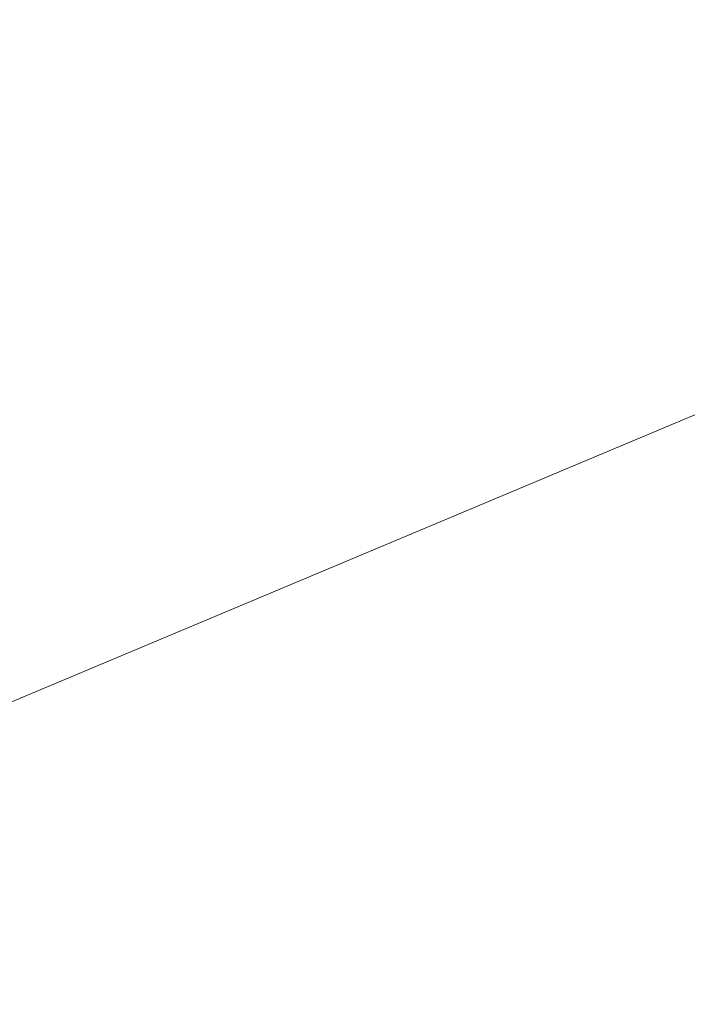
# Model space of a CAD drawing. Extents: x 1620613 to 1693141, y 557269 to 607790.
# Tile 372 of 656: x 1620820.685 to 1620821.67, y 607309.392 to 607310.845. Entities that reach past the tile are written whole.
import ezdxf

# ---------------------------------------------------------------- set-up
doc = ezdxf.new("R2010")
doc.units = 0
doc.header["$LTSCALE"] = 10
doc.header["$MEASUREMENT"] = 0
doc.linetypes.add('DGN Style 2', pattern=[7.346996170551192, 4.408197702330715, -2.938798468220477])
doc.linetypes.add('DGN Style 3', pattern=[10.28579463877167, 7.346996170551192, -2.938798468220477])
for name, color, linetype, lineweight in [('DR_X_Text', 7, 'Continuous', 0), ('DT_X_Contour_Minor', 136, 'DGN Style 3', 0), ('SV_X_Top_of_Bank', 97, 'DGN Style 2', 0)]:
    doc.layers.add(name, color=color, linetype=linetype, lineweight=lineweight)
doc.styles.get("Standard").update_dxf_attribs({"font": 'arial.ttf'})
doc.styles.add('Style-Arial', font='arial.ttf')
doc.dimstyles.get("Standard").update_dxf_attribs({"dimtxt": 0.18, "dimasz": 0.18, "dimexe": 0.18, "dimexo": 0.0625, "dimgap": 0.09, "dimtad": 0, "dimtih": 1, "dimtoh": 1, "dimdec": 4, "dimzin": 0, "dimdsep": 46, "dimtxsty": 'Standard', "dimcen": 0.09, "dimadec": 0, "dimazin": 0, "dimtfac": 1, "dimtdec": 4, "dimtofl": 0, "dimtmove": 0, "dimatfit": 3, "dimfxl": 1, "dimtolj": 1, "dimtzin": 0, "dimarcsym": 0})

# ---------------------------------------------------------------- blocks, each defined once
blk = doc.blocks.new('*U1004')
at = {"layer": 'DT_X_Contour_Minor', "transparency": 33554559, "elevation": 1.00004144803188, "flags": 128}
blk.add_lwpolyline([(-19.69856338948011, 52.66703538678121), (-22.97917621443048, 50.33200244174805), (-23.62268697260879, 49.87430905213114), (-24.14724232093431, 49.50195728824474), (-24.55284226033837, 49.21494715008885), (-24.83948679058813, 49.01327863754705), (-25.44526499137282, 48.58928477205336), (-25.8611415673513, 48.24088889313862), (-26.65443764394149, 47.51369665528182), (-27.82515322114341, 46.40770805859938), (-29.37328829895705, 44.92292310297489), (-34.00487450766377, 40.45843474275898), (-35.55615833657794, 38.95139871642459), (-36.73632016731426, 37.77865690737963), (-37.54535999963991, 36.94020931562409), (-37.98327783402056, 36.43605594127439), (-39.16094306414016, 34.86336003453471), (-39.04050473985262, 34.36560984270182), (-39.02641544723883, 34.2682926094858), (-39.03576399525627, 34.18966242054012), (-39.06855038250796, 34.12971927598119), (-39.12477461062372, 34.0884631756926), (-39.30595633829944, 34.00336296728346), (-39.40387001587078, 33.95451880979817), (-39.56172475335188, 33.87181149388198), (-39.77952055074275, 33.75524101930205), (-40.05725740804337, 33.6048073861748), (-41.49322521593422, 32.82376972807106), (-41.86682246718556, 32.51977822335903), (-41.94894109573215, 32.46183777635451), (-42.03518387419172, 32.41829850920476), (-42.12555080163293, 32.3891604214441), (-42.22004187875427, 32.37442351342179), (-42.67062325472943, 32.33925402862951), (-44.52491818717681, 31.70100150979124), (-44.87782919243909, 31.57921938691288), (-45.14186437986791, 31.48740981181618), (-45.31702374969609, 31.42557278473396), (-45.40330730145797, 31.39370830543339), (-45.51489568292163, 31.34869975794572), (-45.55203357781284, 31.33363400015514), (-45.57975597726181, 31.3221931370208), (-45.59806288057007, 31.31437716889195), (-45.60695428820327, 31.31018609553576), (-45.61811071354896, 31.30384309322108), (-45.63274925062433, 31.29643669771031), (-45.6682975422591, 31.2789747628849), (-45.72475558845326, 31.25145728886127), (-45.80212338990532, 31.21388427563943), (-46.03631719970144, 31.10028218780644), (-46.21665420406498, 31.01860475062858), (-46.58201985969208, 30.85877400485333), (-47.13241416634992, 30.62078995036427), (-47.86783712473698, 30.30465258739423), (-50.07566988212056, 29.35741520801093), (-50.93855268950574, 28.98703429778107), (-51.87132654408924, 28.58631960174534), (-52.87399144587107, 28.15527112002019), (-53.94654739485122, 27.69388885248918), (-56.89988465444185, 26.42309109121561), (-58.06257946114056, 25.91916534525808), (-59.33566093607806, 25.36048642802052), (-60.71912907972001, 24.74705433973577), (-62.21298389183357, 24.07886908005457), (-66.34377894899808, 22.22403749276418), (-67.84851839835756, 21.54901817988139), (-69.2646404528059, 20.915083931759), (-70.59214511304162, 20.32223474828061), (-71.83103237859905, 19.77047062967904), (-75.01657522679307, 18.35387973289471), (-76.27740395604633, 17.79226561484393), (-77.67073300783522, 17.16986643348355), (-79.19656238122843, 16.48668218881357), (-80.85489207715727, 15.74271288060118), (-85.45377169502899, 13.67774797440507), (-87.07017853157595, 12.95140588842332), (-88.4702393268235, 12.32110330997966), (-89.65395408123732, 11.78684023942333), (-90.62132279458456, 11.34861667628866), (-92.9125113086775, 10.30807318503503), (-93.7707048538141, 9.91871885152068), (-94.62689410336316, 9.531063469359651), (-95.48107905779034, 9.145107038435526), (-96.33325971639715, 8.76084955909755), (-98.60306907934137, 7.738428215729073), (-99.40987567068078, 7.375095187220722), (-100.1279384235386, 7.051912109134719), (-100.7572573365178, 6.768878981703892), (-101.2978324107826, 6.525995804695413), (-102.6210408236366, 5.93184059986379), (-103.1047424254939, 5.713238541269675), (-103.5634409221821, 5.503048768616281), (-103.9971363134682, 5.301271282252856), (-104.4058285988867, 5.107906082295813), (-105.4623372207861, 4.603481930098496), (-105.8398135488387, 4.423677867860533), (-106.1798610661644, 4.26258379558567), (-106.4824797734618, 4.120199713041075), (-106.747669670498, 3.996525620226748), (-107.4049376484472, 3.691674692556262), (-107.6804949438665, 3.564470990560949), (-108.0142158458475, 3.411498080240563), (-108.406100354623, 3.232755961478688), (-108.8561484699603, 3.028244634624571), (-110.1338282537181, 2.448522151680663), (-110.552566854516, 2.259257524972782), (-110.8505228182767, 2.126255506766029), (-111.0276961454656, 2.049516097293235), (-111.08408683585, 2.029039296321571), (-111.0734184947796, 2.049451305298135), (-111.080268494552, 2.051227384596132), (-111.1088197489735, 2.041246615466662), (-111.1590722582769, 2.01950899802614), (-111.2310260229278, 1.986014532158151), (-111.4518377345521, 1.881020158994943), (-111.5258236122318, 1.846378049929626), (-111.582172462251, 1.821197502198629), (-111.6208842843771, 1.805478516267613), (-111.6419590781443, 1.799221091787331), (-111.6746424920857, 1.795150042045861), (-111.6955372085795, 1.788726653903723), (-111.7337087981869, 1.772509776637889), (-111.7891572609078, 1.746499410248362), (-111.8618825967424, 1.710695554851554), (-112.0788526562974, 1.602160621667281), (-112.1770932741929, 1.55291708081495), (-112.3090875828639, 1.486587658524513), (-112.4748355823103, 1.403172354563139), (-112.6743372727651, 1.302671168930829), (-113.6841037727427, 0.7937985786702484), (-115.0783100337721, -2.270214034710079), (-115.3522554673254, -2.863819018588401), (-115.5765747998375, -3.331485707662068), (-115.7512680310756, -3.67321410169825), (-115.8763351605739, -3.88900420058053), (-116.1436793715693, -4.296526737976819), (-116.3361288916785, -4.53254616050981), (-116.712969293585, -4.934962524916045), (-117.2742005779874, -5.503775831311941), (-118.0198227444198, -6.238986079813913), (-120.2540030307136, -8.421409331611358), (-121.0628229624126, -9.181990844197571), (-121.8136475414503, -9.82691794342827), (-122.5064767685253, -10.35619062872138), (-123.1413106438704, -10.76980890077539), (-124.7568738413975, -11.71858507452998), (-125.4910743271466, -12.1518302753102), (-126.4820033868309, -12.73998374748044), (-127.7296610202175, -13.48304549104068), (-129.2340472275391, -14.38101550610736), (-133.5880485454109, -16.98214657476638), (-135.0237390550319, -17.84016853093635), (-136.0653095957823, -18.46338609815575), (-136.7127601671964, -18.85179927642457), (-136.9660907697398, -19.0054080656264), (-137.1161457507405, -19.10195898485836), (-137.6377050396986, -19.43754950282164), (-141.3087850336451, -21.79965801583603), (-142.3010540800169, -22.41467155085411), (-143.5292477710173, -23.13458965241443), (-144.9933661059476, -23.95941232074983), (-146.6934090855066, -24.88913955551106), (-155.1774338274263, -29.47264397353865), (-158.1466348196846, -30.92030429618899), (-158.713309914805, -31.19579288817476), (-159.1408204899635, -31.40183281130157), (-159.4291665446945, -31.53842406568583), (-159.5783480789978, -31.60556665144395), (-159.7906128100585, -31.69201532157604), (-159.8883121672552, -31.73380688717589), (-160.0222116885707, -31.79434508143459), (-160.1923113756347, -31.87362990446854), (-160.3986112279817, -31.97166135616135), (-160.9970110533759, -32.25807406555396), (-161.2066706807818, -32.35040008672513), (-161.3868496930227, -32.41256861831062), (-161.5375480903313, -32.44457966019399), (-161.6587658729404, -32.44643321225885), (-161.9427058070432, -32.41116603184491), (-162.2622683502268, -32.52707462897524), (-163.0080010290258, -32.90125080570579), (-164.1799038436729, -33.53369456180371), (-165.7779767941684, -34.42440589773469), (-170.6077315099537, -37.14399289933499), (-172.4226320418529, -38.13404136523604), (-174.2450176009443, -39.06449651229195), (-176.0748881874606, -39.93535834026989), (-177.9122438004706, -40.74662684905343), (-182.8218388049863, -42.83055178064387), (-184.4818742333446, -43.53374406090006), (-185.779784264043, -44.08037720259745), (-186.7155688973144, -44.47045120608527), (-187.2892281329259, -44.70396607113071), (-188.3361522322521, -45.11792686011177), (-188.6820914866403, -45.25521901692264), (-188.9347161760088, -45.35662489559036), (-189.0940263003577, -45.42214449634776), (-189.1600218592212, -45.451777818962), (-189.2115905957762, -45.4829516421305), (-189.4617345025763, -45.63511273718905), (-190.1734896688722, -46.0682156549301), (-191.3468560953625, -46.78226039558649), (-201.688822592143, -53.07604850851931), (-205.38679917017, -54.64874049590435), (-205.8096564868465, -54.82854462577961), (-206.0697906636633, -54.93912351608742), (-206.167201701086, -54.98047716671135), (-206.2714584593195, -55.02426665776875), (-208.0122552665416, -55.75542891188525), (-208.5894353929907, -55.98843138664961), (-209.5623374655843, -56.36879869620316), (-210.9309614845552, -56.89653084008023), (-212.695307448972, -57.57162781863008), (-217.9278592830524, -59.56837287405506), (-219.6532586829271, -60.22691584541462), (-220.9050430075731, -60.70498596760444), (-221.6832122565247, -61.00258324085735), (-221.9877664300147, -61.11970766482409), (-222.1684241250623, -61.19140899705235), (-222.5113793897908, -61.32394815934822), (-223.404751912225, -61.66778964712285), (-224.8485416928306, -62.22293346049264), (-226.8427487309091, -62.98937959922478), (-232.8945238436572, -65.31497240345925), (-235.0483319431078, -66.14522009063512), (-236.9709249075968, -66.89176854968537), (-238.6623027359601, -67.5546177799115), (-240.1224654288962, -68.13376778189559), (-243.7079457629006, -69.56656881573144), (-244.9504880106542, -70.0621904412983), (-245.9890045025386, -70.47445454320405), (-246.8234952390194, -70.80336112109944), (-247.453960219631, -71.0489101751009), (-248.8631658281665, -71.59256428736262), (-249.4288484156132, -71.79934764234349), (-250.068991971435, -72.0119571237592), (-250.7835964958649, -72.23039273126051), (-251.57266198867, -72.45465446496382), (-253.7761179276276, -73.0604539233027), (-254.6851475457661, -73.28589885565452), (-255.7596444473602, -73.50788405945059), (-256.9996086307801, -73.72640953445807), (-258.4050400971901, -73.94147528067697), (-262.3734803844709, -74.51037096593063), (-263.0527359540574, -74.90989415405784), (-262.1141724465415, -75.68179195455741), (-259.5577898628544, -76.8260643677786), (-255.3835882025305, -78.34271139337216), (-242.0952916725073, -82.8836029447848), (-237.6840457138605, -84.33988916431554), (-234.4165302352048, -85.3030791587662), (-232.2927452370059, -85.77317292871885), (-231.3126907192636, -85.75017047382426), (-230.2241859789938, -85.03136896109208), (-229.5912405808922, -84.9496382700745), (-228.508782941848, -85.24354733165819), (-226.9768130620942, -85.91309614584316), (-224.995330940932, -86.95828471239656), (-219.112028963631, -90.24630722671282), (-217.1124980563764, -91.31418354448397), (-215.5263818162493, -92.05179561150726), (-214.3536802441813, -92.45914342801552), (-213.5943933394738, -92.53622699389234), (-212.1208478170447, -92.30143083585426), (-211.5290315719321, -92.16274735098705), (-210.858741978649, -91.92279401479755), (-210.1099790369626, -91.58157082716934), (-209.28274274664, -91.13907778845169), (-206.9721481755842, -89.82406988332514), (-206.1693524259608, -89.3729833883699), (-205.4939111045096, -89.0059798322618), (-204.9458242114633, -88.72305921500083), (-204.5250917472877, -88.52422153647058), (-203.5729444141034, -88.10609831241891), (-203.0896583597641, -87.90451251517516), (-202.3539106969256, -87.61334754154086), (-201.3657014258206, -87.2326033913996), (-200.1250305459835, -86.76228006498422), (-196.4799593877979, -85.38864562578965), (-195.1748011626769, -84.87822341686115), (-193.9931298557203, -84.3771826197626), (-192.9349454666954, -83.88552323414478), (-192.0002479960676, -83.40324526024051), (-189.6723706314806, -82.12967921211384), (-188.7681808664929, -81.66245595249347), (-187.8015195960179, -81.21596070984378), (-186.7723868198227, -80.79019348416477), (-185.6807825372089, -80.38515427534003), (-182.6865424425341, -79.33268707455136), (-181.6753293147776, -78.97596076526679), (-180.8873700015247, -78.69513223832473), (-180.3226645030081, -78.49020149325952), (-179.9812128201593, -78.36116853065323), (-179.3683467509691, -78.11827767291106), (-179.0742228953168, -78.00374266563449), (-178.6515008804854, -77.84230578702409), (-178.1001807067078, -77.63396703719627), (-177.4202623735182, -77.37872641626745), (-175.4356826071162, -76.63554893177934), (-174.4497595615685, -76.25938664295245), (-172.9804252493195, -75.68828288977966), (-171.0276796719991, -74.92223767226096), (-168.5915228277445, -73.96125099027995), (-161.4505562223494, -71.13869788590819), (-159.0869534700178, -70.20488320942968), (-157.3518701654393, -69.52035400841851), (-156.2453063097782, -69.08511028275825), (-155.7672619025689, -68.89915203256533), (-155.3305027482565, -68.73564399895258), (-155.1340308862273, -68.64854807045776), (-154.8721846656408, -68.50989130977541), (-154.5449640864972, -68.31967371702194), (-154.1523691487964, -68.07789529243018), (-153.0182835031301, -67.36440505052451), (-152.5775806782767, -67.10015827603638), (-152.1060364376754, -66.84253563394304), (-151.6036507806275, -66.5915371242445), (-151.0704237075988, -66.34716274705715), (-149.6073629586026, -65.7043299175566), (-148.8065406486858, -65.3646077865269), (-147.5013692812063, -64.82756601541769), (-145.6918488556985, -64.09320460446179), (-143.3779793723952, -63.16152355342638), (-136.5351953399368, -60.41394789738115), (-134.2126801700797, -59.4912702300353), (-132.377222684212, -58.78391897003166), (-131.0288228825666, -58.29189411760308), (-130.1674807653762, -58.01519567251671), (-128.5199786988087, -57.56443502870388), (-127.9697858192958, -57.40625049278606), (-127.5548337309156, -57.26976736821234), (-127.275122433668, -57.15498565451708), (-127.1306519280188, -57.06190535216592), (-126.7720180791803, -56.67816723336), (-126.1237401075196, -56.21200879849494), (-125.9842667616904, -56.12277422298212), (-125.843680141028, -56.05485268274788), (-125.7019802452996, -56.00824417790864), (-125.5591670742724, -55.98294870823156), (-125.1768475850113, -55.94391150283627), (-125.0332902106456, -55.9244748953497), (-124.8893577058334, -55.89544297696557), (-124.7450500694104, -55.85681574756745), (-124.6003673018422, -55.80859320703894), (-124.2140464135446, -55.66720601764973), (-124.0948896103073, -55.62273741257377), (-124.0271598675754, -55.59537198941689), (-124.0108571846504, -55.58510974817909), (-124.0459815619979, -55.59195068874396), (-124.2082159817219, -55.63299743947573), (-124.2072954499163, -55.62203224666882), (-124.0828580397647, -55.5583516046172), (-123.8349037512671, -55.44195551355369), (-123.4634325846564, -55.27284397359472), (-122.3081536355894, -54.75159260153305), (-121.9045513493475, -54.57178320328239), (-121.5602037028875, -54.42329353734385), (-121.2751106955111, -54.30612360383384), (-121.0492723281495, -54.22027340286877), (-120.5260428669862, -54.03309917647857), (-120.3248199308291, -53.95572350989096), (-120.1135732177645, -53.86397717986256), (-119.8923027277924, -53.75786018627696), (-119.6610084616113, -53.63737252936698), (-119.0308587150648, -53.29691122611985), (-118.8210815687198, -53.18387050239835), (-118.6643624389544, -53.10009430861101), (-118.5607013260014, -53.04558264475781), (-118.5100982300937, -53.02033551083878), (-118.445900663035, -52.99202919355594), (-118.4082079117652, -52.9755096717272), (-118.3432778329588, -52.94718084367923), (-118.2511104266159, -52.90704270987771), (-117.7769766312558, -52.70082302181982), (-117.6604126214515, -52.64993608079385), (-117.5767673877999, -52.61297944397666), (-117.5260409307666, -52.58995311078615), (-117.5082332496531, -52.58085708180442), (-117.5046378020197, -52.57517474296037), (-117.4425207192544, -52.54752018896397), (-117.2588660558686, -52.46881828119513), (-116.9536738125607, -52.33906901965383), (-116.5269439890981, -52.15827240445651), (-115.2269476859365, -51.60808495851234), (-114.7389264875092, -51.39922886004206), (-114.2498601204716, -51.18530114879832), (-113.759748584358, -50.96630182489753), (-113.2685918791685, -50.74223088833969), (-111.95744710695, -50.13794624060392), (-111.4485363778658, -49.90457154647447), (-110.9051627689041, -49.65766094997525), (-110.327326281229, -49.39721445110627), (-109.7150269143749, -49.12323204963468), (-108.0362780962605, -48.37456444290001), (-107.3639307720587, -48.07542310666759), (-106.6059504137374, -47.73949980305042), (-105.7623370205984, -47.3667945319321), (-104.833090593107, -46.95730729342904), (-102.2409227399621, -45.8162987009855), (-101.1565342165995, -45.33762621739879), (-99.84749453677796, -44.75736521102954), (-98.31380370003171, -44.07551568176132), (-96.55546170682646, -43.29207762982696), (-91.56701484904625, -41.06745812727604), (-89.76278223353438, -40.26181413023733), (-88.09141953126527, -39.51334676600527), (-86.5529267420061, -38.82205603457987), (-85.14730386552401, -38.18794193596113), (-81.57613607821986, -36.57320651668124), (-80.31450878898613, -36.00286264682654), (-79.20800276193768, -35.5028826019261), (-78.25661799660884, -35.07326638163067), (-77.46035449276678, -34.7140139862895), (-75.54381349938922, -33.84982603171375), (-74.6826008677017, -33.4626414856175), (-73.53636871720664, -32.9492288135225), (-72.10511704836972, -32.3095880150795), (-70.38884586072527, -31.54371909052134), (-65.43209666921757, -29.33309779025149), (-63.72753570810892, -28.57223248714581), (-62.33141471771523, -27.94760255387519), (-61.24373369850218, -27.45920798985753), (-60.4644926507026, -27.1070487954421), (-58.797769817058, -26.34960476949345), (-58.23244526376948, -26.09222523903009), (-57.78651372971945, -25.88816966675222), (-57.45997521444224, -25.73743805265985), (-57.25282971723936, -25.64003039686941), (-56.85963241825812, -25.45137525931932), (-56.69481242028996, -25.37157956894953), (-56.49525040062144, -25.27368385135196), (-56.26094635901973, -25.15768810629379), (-55.99190029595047, -25.02359233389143), (-55.22812143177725, -24.64187023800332), (-54.92668235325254, -24.49329798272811), (-54.59519926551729, -24.3338727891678), (-54.23367216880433, -24.16359465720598), (-53.84210106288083, -23.98246358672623), (-52.75785276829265, -23.48497681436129), (-52.40194051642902, -23.32227899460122), (-52.14738998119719, -23.20730061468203), (-51.99420116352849, -23.14004167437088), (-51.94237406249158, -23.12050217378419), (-51.93931741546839, -23.13202275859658), (-51.92398838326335, -23.12884260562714), (-51.8802937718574, -23.11066170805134), (-51.8082335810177, -23.07748006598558), (-51.70780781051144, -23.02929767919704), (-51.40218498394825, -22.88081032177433), (-51.2431828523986, -22.80366298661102), (-50.99539357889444, -22.68358649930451), (-50.65881716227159, -22.5205808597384), (-48.98076792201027, -21.70824775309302), (-48.57046440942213, -21.50972802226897), (-48.27906813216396, -21.36896756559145), (-48.10657908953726, -21.28596638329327), (-48.0529972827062, -21.26072447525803), (-48.06865544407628, -21.27042508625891), (-48.07115256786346, -21.27239256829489), (-48.06690031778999, -21.27101955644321), (-48.05589869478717, -21.26630605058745), (-48.03814769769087, -21.25825205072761), (-47.9818125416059, -21.2323207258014), (-47.96044154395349, -21.22566803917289), (-47.93857991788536, -21.22515847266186), (-47.91622766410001, -21.23079202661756), (-47.89338478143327, -21.24256870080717), (-47.78563986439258, -21.31186046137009), (-47.20908225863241, -20.90700073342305), (-46.97236126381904, -20.63230061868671), (-46.50929439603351, -19.98171158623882), (-45.81988165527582, -18.95523363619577), (-44.90412304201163, -17.55286676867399), (-42.16030557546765, -13.31203656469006), (-41.1331361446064, -11.86680070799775), (-40.10949095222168, -10.71171579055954), (-39.08936999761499, -9.846781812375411), (-38.07277328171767, -9.271998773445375), (-33.76517537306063, -7.448048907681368), (-33.0203968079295, -7.132690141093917), (-32.59842122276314, -6.954014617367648), (-32.18856481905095, -6.692880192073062), (-31.27547729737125, -6.043483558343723), (-29.85915865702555, -5.005824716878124), (-27.93960889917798, -3.579903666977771), (-22.1498347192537, 0.740235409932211), (-20.14911241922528, 2.218233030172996), (-18.4892761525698, 3.412121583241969), (-17.17032592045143, 4.321901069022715), (-16.19226172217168, 4.947571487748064), (-14.03860523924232, 6.237213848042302), (-13.30746693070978, 6.678956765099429), (-12.7292943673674, 7.036953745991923), (-12.30408755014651, 7.311204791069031), (-12.03184647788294, 7.501709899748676), (-11.50982461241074, 7.898062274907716), (-11.08212105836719, 8.177272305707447), (-10.19052679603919, 8.71763811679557), (-8.835041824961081, 9.519159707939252), (-7.015666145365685, 10.5818370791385), (-1.545476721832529, 13.76385110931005), (0.3151866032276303, 14.84732790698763), (1.794534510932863, 15.71124777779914), (2.892567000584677, 16.35561072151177), (3.609284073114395, 16.78041673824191), (5.012109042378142, 17.62049021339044), (5.76226761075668, 18.07900135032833), (6.960624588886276, 18.82447965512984), (8.607179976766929, 19.85692512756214), (10.70193377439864, 21.17633776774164), (16.88554178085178, 25.07739436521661), (18.93543929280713, 26.37318279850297), (20.44742582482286, 27.33475565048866), (21.42150137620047, 27.96211292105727), (21.85766594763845, 28.25525461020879), (22.30355683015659, 28.59134500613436), (22.50757434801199, 28.57112496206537), (22.78520873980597, 28.25839703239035), (23.13646000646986, 27.65316121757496), (23.56132814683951, 26.75541751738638), (25.71581884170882, 21.88342851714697)], dxfattribs=at)
blk = doc.blocks.new('TerminatorOpen_0.5')
at = {"color": 0, "linetype": 'ByBlock', "lineweight": -2}
for q in [(-1, 0.25), (-1, 0), (-1, -0.25)]:
    blk.add_line((0, 0), q, dxfattribs=at)

msp = doc.modelspace()

# ---------------------------------------------------------------- linework, layer by layer
at = {"layer": 'SV_X_Top_of_Bank', "extrusion": (0.007114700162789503, -0.05176716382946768, 0.9986338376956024), "elevation": -18855.21206843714, "flags": 128}
msp.add_lwpolyline([(1688341.399474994, 380495.2335694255), (1688359.531308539, 380495.7043637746), (1688370.463455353, 380498.0725351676), (1688395.572580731, 380506.740670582), (1688420.940108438, 380511.7574321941), (1688444.138128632, 380518.355338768), (1688467.22231404, 380528.7305743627), (1688491.262317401, 380540.2151339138), (1688508.535586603, 380545.2887184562), (1688513.5223003, 380548.4010002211), (1688516.051220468, 380548.1495454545), (1688520.39603739, 380549.3039635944), (1688525.368929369, 380551.0706712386)], dxfattribs=at)
at = {"layer": 'SV_X_Top_of_Bank', "extrusion": (0.04489057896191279, -0.1067836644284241, 0.9932683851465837), "elevation": 8952.639644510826, "flags": 128}
msp.add_lwpolyline([(1729619.200279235, -67683.47041249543), (1729610.048117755, -67689.2494116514), (1729593.286163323, -67692.1110974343), (1729566.643396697, -67690.50938442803), (1729551.852254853, -67691.88192179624), (1729536.554039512, -67691.83763185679), (1729515.835796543, -67695.68964613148), (1729501.149706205, -67697.72199223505), (1729469.279658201, -67698.3224800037)], dxfattribs=at)
at = {"layer": 'SV_X_Top_of_Bank', "extrusion": (0.168901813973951, -0.4467975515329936, 0.8785465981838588), "elevation": 3356.978483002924, "flags": 128}
msp.add_lwpolyline([(1730947.770607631, -3965.265990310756), (1730946.805849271, -3964.96904812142), (1730946.663359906, -3964.804005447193), (1730941.67030618, -3965.055207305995), (1730939.350192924, -3965.361981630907), (1730937.749893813, -3967.172645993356), (1730926.574366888, -3968.532772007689), (1730874.446998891, -3968.466137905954), (1730864.586120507, -3969.339779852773), (1730855.732144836, -3969.748913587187), (1730845.815665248, -3968.420788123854), (1730844.088985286, -3969.592587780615), (1730838.536446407, -3969.077424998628), (1730833.231231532, -3969.713117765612)], dxfattribs=at)

# ---------------------------------------------------------------- block references
at = {"layer": 'DT_X_Contour_Minor', "transparency": 33554559}
msp.add_blockref('*U1004', (1621028.060791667, 607365.3311666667, 1050.599958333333), dxfattribs=at)

# ---------------------------------------------------------------- leaders
at = {"layer": 'DR_X_Text', "annotation_type": 0, "has_hookline": 1, "hookline_direction": 1}
msp.add_leader([(1620881.245000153, 607312.333310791, 1046.267599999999), (1620804.679557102, 607276.0227453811, 1046.267599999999), (1620803.279557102, 607276.0227453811, 1046.267599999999)], dimstyle='Standard', override={"dimscale": 10, "dimtxt": 0.14, "dimasz": 0.14, "dimgap": 0.07000000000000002, "dimtad": 0, "dimtxsty": 'Style-Arial', "dimldrblk": 'TerminatorOpen_0.5'}, dxfattribs=at)

doc.saveas('drawing.dxf')
